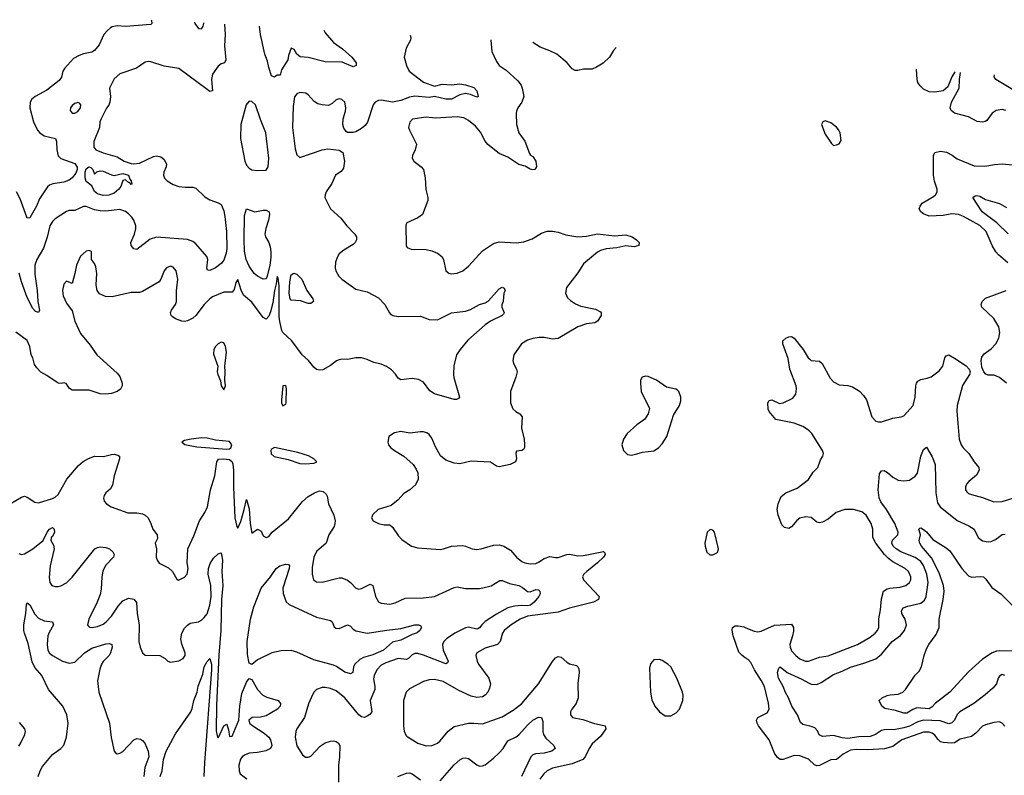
# Model space of a CAD drawing. Header units: inches. Extents: x 1682530 to 1839546, y 640742 to 791647.
# Tile 814 of 923: x 1754837 to 1761845, y 782378 to 787756. Entities that reach past the tile are written whole.
import ezdxf

# ---------------------------------------------------------------- set-up
doc = ezdxf.new("R2010")
doc.units = ezdxf.units.IN
doc.header["$MEASUREMENT"] = 0
doc.layers.add('B7758', color=7, linetype='Continuous')
doc.layers.add('B7768', color=7, linetype='Continuous')

msp = doc.modelspace()

# ---------------------------------------------------------------- linework, layer by layer
at = {"layer": 'B7758', "color": 5}
for points, elevation in [([(1755771.9, 787756.3), (1755774, 787750), (1755776, 787730), (1755770, 787722), (1755590, 787708.9), (1755530, 787711.9), (1755495.4, 787704.6), (1755482.5, 787697.5), (1755460.6, 787679.4), (1755436, 787650), (1755403, 787577), (1755370, 787536.4), (1755350, 787524.5), (1755290, 787512.4), (1755258.9, 787501.1), (1755220.8, 787479.2), (1755155.2, 787410), (1755144.7, 787390), (1755133.1, 787346.9), (1755117.4, 787322.6), (1755030, 787255.9), (1754946.4, 787210), (1754922, 787190), (1754911.5, 787168.5), (1754909, 787130), (1754935.8, 787030), (1754962.6, 786970), (1754979.6, 786950), (1755010, 786929.4), (1755091, 786911), (1755099.7, 786890), (1755100.2, 786830), (1755110, 786788), (1755130, 786768.8), (1755230, 786733), (1755246.5, 786706.5), (1755245.8, 786690), (1755235.9, 786664.1), (1755210, 786630.7), (1755190, 786614), (1755150, 786600.6), (1755072.6, 786587.4), (1755050, 786578.5), (1755034.2, 786565.8), (1754978.8, 786481.2), (1754957.3, 786430), (1754910, 786345.1), (1754890, 786342.7), (1754886.6, 786350), (1754840.6, 786480.6), (1754814.2, 786530)], 720), ([(1756293.8, 787725), (1756298.1, 787650), (1756294.2, 787570), (1756304.9, 787470), (1756294.8, 787450), (1756270, 787442.7), (1756250, 787426), (1756210, 787369.3), (1756201.2, 787330), (1756210, 787249.3), (1756190, 787245.4), (1756170, 787258.5), (1755970, 787409.7), (1755866, 787426), (1755770, 787457.2), (1755750, 787459.3), (1755730, 787453.2), (1755668.7, 787411.3), (1755550, 787372), (1755510, 787336), (1755476.3, 787270), (1755483, 787210), (1755477.3, 787170), (1755470, 787148.7), (1755453.4, 787126.6), (1755415.5, 787050), (1755408, 787030), (1755404.9, 786990), (1755365.3, 786890), (1755363.9, 786850), (1755378.7, 786830), (1755430, 786807.6), (1755530, 786781.3), (1755580.4, 786750), (1755630, 786733.8), (1755650, 786731.1), (1755690, 786736.2), (1755790, 786782.8), (1755810, 786786.7), (1755840.9, 786780.9), (1755863.6, 786763.6), (1755881.6, 786730), (1755879.5, 786710), (1755862.3, 786670), (1755860.2, 786650), (1755867.6, 786627.6), (1755886, 786610), (1755930, 786583.6), (1755970, 786570.3), (1756015.6, 786564.4), (1756070, 786564.9), (1756090, 786558.4), (1756155.1, 786495.1), (1756190, 786474.3), (1756250, 786453.8), (1756270, 786440.3), (1756290, 786397), (1756296.5, 786356.5), (1756308.4, 786248.4), (1756311.4, 786128.6), (1756306.4, 786093.6), (1756290, 786045.3), (1756270, 786021.4), (1756230, 785989.8), (1756190, 785971.5), (1756172.5, 785972.5), (1756168.4, 785988.4), (1756174.6, 786050), (1756169.8, 786070), (1756090, 786161.8), (1756070, 786177.4), (1756031.2, 786191.2), (1755810, 786208.7), (1755766.3, 786193.7), (1755670, 786121.6), (1755650, 786124.5), (1755630, 786149), (1755628.4, 786170), (1755654.8, 786230), (1755664.4, 786270), (1755663.5, 786290), (1755648.7, 786330), (1755635.6, 786350), (1755610, 786374.7), (1755590, 786390.9), (1755550, 786405.1), (1755450, 786394.6), (1755410, 786395.2), (1755370, 786403.2), (1755310, 786427), (1755290, 786427), (1755230, 786397.7), (1755190, 786397.7), (1755170, 786391.2), (1755090, 786339.1), (1755070, 786319.7), (1755052.2, 786290), (1755032, 786208), (1755005.4, 786130), (1754958.2, 786050), (1754945.1, 786010), (1754945.6, 785945.6), (1754962, 785830), (1754965.5, 785750), (1754976.5, 785690), (1754970, 785672.7), (1754950, 785679.7), (1754930, 785700.5), (1754890, 785779.6), (1754848.5, 785890), (1754832.1, 785952.1)], 740), ([(1756081.6, 787737.7), (1756084.4, 787730), (1756110, 787694), (1756130, 787690.8), (1756143.7, 787710), (1756147.3, 787730), (1756146.4, 787733.8)], 740), ([(1757002.3, 787682.4), (1757010, 787663.1), (1757070, 787592.9), (1757133.7, 787550), (1757200.4, 787490), (1757230.4, 787450), (1757230.4, 787429.6), (1757210, 787421.3), (1757133, 787453), (1757010, 787456.4), (1756890, 787486.8), (1756832.6, 787492.6), (1756809.4, 787510), (1756790, 787544), (1756770, 787553.2), (1756750, 787502), (1756744.2, 787470), (1756700.4, 787399.6), (1756690, 787362), (1756670, 787362), (1756650, 787348), (1756630, 787356), (1756610, 787416), (1756601, 787461), (1756581.5, 787510), (1756549.9, 787649.9), (1756542.7, 787710)], 740), ([(1757614.9, 787645.6), (1757621.6, 787630), (1757617.6, 787610), (1757587, 787553), (1757573.8, 787490), (1757588.9, 787430), (1757609.5, 787389.5), (1757710, 787312.7), (1757790, 787284.2), (1757843.3, 787296.7), (1757910, 787291.7), (1757970, 787299.4), (1758010, 787292.8), (1758070, 787273.1), (1758090.2, 787250.2), (1758099.1, 787210), (1758090, 787204.2), (1758044.7, 787224.7), (1758010, 787229.9), (1757970, 787220.6), (1757910, 787190.6), (1757869.3, 787190.7), (1757790, 787208.9), (1757750, 787201.7), (1757650, 787212.5), (1757610, 787204.4), (1757550, 787181), (1757490, 787169.2), (1757410, 787183.2), (1757390, 787181), (1757367.1, 787170), (1757353.2, 787150), (1757312.3, 787027.7), (1757296.5, 787003.5), (1757270, 786980.9), (1757230, 786959.3), (1757210, 786952.7), (1757190, 786952.7), (1757170, 786954), (1757161.5, 786961.5), (1757144.5, 786984.5), (1757136, 787010), (1757139.3, 787050), (1757155.9, 787104.1), (1757158, 787130), (1757150, 787168.7), (1757130, 787188.7), (1757110, 787193.2), (1757090, 787185.2), (1757061.1, 787158.9), (1757033.4, 787146.6), (1756990, 787149.7), (1756958.4, 787158.4), (1756932.9, 787172.9), (1756890, 787220.9), (1756872.8, 787232.8), (1756830, 787238.4), (1756810, 787229.6), (1756793.4, 787206.6), (1756782.2, 787137.8), (1756779.5, 786990), (1756798.1, 786838.1), (1756810, 786794.9), (1756830, 786776.4), (1756988.8, 786831.2), (1757030, 786836.1), (1757110, 786828.5), (1757136.4, 786810), (1757148.8, 786750), (1757141.2, 786698.8), (1757124.1, 786675.9), (1757085.5, 786650), (1757058, 786590), (1757018.5, 786530), (1757010.3, 786510), (1757008.9, 786490), (1757048, 786410), (1757122.8, 786342.8), (1757164.4, 786290), (1757222.4, 786230), (1757233, 786210), (1757234.9, 786190), (1757224.9, 786170), (1757210, 786157), (1757143.7, 786116.3), (1757110.3, 786089.7), (1757095.8, 786064.2), (1757084.4, 786030), (1757082, 785990), (1757087.2, 785970), (1757108.9, 785930), (1757128.8, 785910), (1757230, 785837.3), (1757310, 785820.3), (1757390, 785775.8), (1757435.8, 785730), (1757469.2, 785669.2), (1757479, 785659), (1757491.4, 785651.4), (1757530, 785644.9), (1757690, 785646), (1757750, 785623.1), (1757810, 785620.9), (1757910, 785669), (1758010, 785681.3), (1758045.5, 785694.5), (1758110, 785728.8), (1758150, 785741.1), (1758170, 785753), (1758250, 785840.7), (1758270, 785853), (1758285.4, 785845.4), (1758292, 785830), (1758282.8, 785810), (1758278.8, 785750), (1758267.5, 785727.5), (1758267.3, 785710), (1758286, 785670), (1758279.8, 785660.2), (1758271.3, 785650), (1758186.8, 785610), (1758150, 785585.1), (1758025.6, 785474.4), (1757972.2, 785410), (1757945.3, 785370), (1757927.3, 785292.7), (1757924.4, 785230), (1757926.4, 785210), (1757967.3, 785070), (1757959.9, 785060.1), (1757946, 785054), (1757930, 785054.3), (1757790, 785093.3), (1757755.6, 785115.6), (1757710, 785176.9), (1757675.9, 785195.9), (1757630, 785201.7), (1757550, 785193.6), (1757530, 785205.1), (1757512.4, 785232.4), (1757483.6, 785263.6), (1757447.1, 785287.1), (1757410, 785305.3), (1757356.8, 785316.8), (1757310, 785338.2), (1757270, 785349), (1757229.4, 785350.6), (1757170, 785338.5), (1757130, 785340.5), (1757110, 785336.2), (1757091.9, 785328.1), (1757050, 785294.5), (1756994.6, 785265.4), (1756970, 785260.9), (1756950, 785266.6), (1756930, 785283.7), (1756891.6, 785330), (1756847.8, 785370), (1756774.3, 785470), (1756710.7, 785530.7), (1756703.1, 785543.1), (1756687.2, 785607.2), (1756683.2, 785643.2), (1756682.7, 785862.7), (1756677, 785917), (1756670, 785928.7), (1756663.1, 785876.9), (1756650, 785829), (1756638.3, 785741.7), (1756622.5, 785677.5), (1756610, 785645.1), (1756590, 785625.1), (1756570, 785637.2), (1756490, 785745.1), (1756430, 785796), (1756412.1, 785832.1), (1756390, 785908), (1756374.8, 785885.2), (1756362.8, 785837.2), (1756350, 785817.2), (1756290, 785816.4), (1756210, 785783.5), (1756190, 785769.7), (1756150.3, 785730), (1756090, 785651.5), (1756070, 785633), (1756030, 785614.2), (1756010, 785608.7), (1755990, 785609.8), (1755946.6, 785626.6), (1755923, 785643), (1755915.6, 785650), (1755911.2, 785670), (1755918.3, 785690), (1755946, 785730), (1755952.7, 785750), (1755953, 785827), (1755963, 785910), (1755950, 785969), (1755930, 785995.1), (1755910, 786002), (1755880.7, 785990), (1755864.9, 785970), (1755842.4, 785910), (1755828.9, 785891.1), (1755710, 785820.7), (1755690, 785814.5), (1755630, 785813.6), (1755495.5, 785784.5), (1755446.6, 785786.6), (1755404.8, 785804.7), (1755388, 785828), (1755382, 785870), (1755384.7, 785950), (1755378, 785998), (1755370, 786022), (1755348.7, 786050), (1755347.3, 786107.3), (1755330, 786114), (1755310, 786108.7), (1755270, 786073.2), (1755241.1, 786010), (1755230.3, 785949.7), (1755210, 785878), (1755170, 785895.3), (1755150, 785874), (1755140.4, 785830), (1755146.4, 785790), (1755170, 785738), (1755210, 785684.7), (1755230.3, 785610), (1755270, 785522), (1755339.2, 785439.2), (1755385.7, 785370), (1755530, 785240.4), (1755550, 785216.3), (1755565.7, 785170), (1755565.3, 785150), (1755553.2, 785126.8), (1755530, 785109.7), (1755490, 785096.3), (1755448.5, 785091.5), (1755410, 785093), (1755330, 785120.4), (1755210, 785120.3), (1755191.4, 785131.4), (1755167.5, 785167.5), (1755150, 785172.3), (1755132.9, 785167.1), (1755110, 785169.8), (1755030, 785224.4), (1754987.2, 785247.2), (1754957.7, 785277.7), (1754943, 785303), (1754930, 785349.3), (1754918, 785370), (1754909.8, 785430), (1754890, 785474), (1754810, 785532)], 760), ([(1758191.3, 787611), (1758190.8, 787610), (1758198, 787530), (1758230, 787458.8), (1758250, 787430.7), (1758298, 787398), (1758381.2, 787321.2), (1758404.9, 787290), (1758413.1, 787270), (1758424.2, 787210), (1758410.2, 787169.8), (1758382, 787130), (1758373.7, 787106.3), (1758370.3, 787089.7), (1758372.9, 787010), (1758390, 786950.7), (1758432.3, 786892.3), (1758464.7, 786804.7), (1758472.8, 786792.8), (1758490, 786782.8), (1758510.7, 786750), (1758516, 786710), (1758502, 786690), (1758490, 786687), (1758470, 786692.7), (1758434.7, 786714.7), (1758390, 786725.1), (1758310, 786777.2), (1758250, 786804.2), (1758167.6, 786867.6), (1758150, 786891.2), (1758115.7, 786955.7), (1758079.7, 786999.7), (1758030, 787039.7), (1757997.4, 787057.4), (1757950, 787064), (1757795.8, 787055.8), (1757730, 787063), (1757632.4, 787047.6), (1757612.5, 787027.5), (1757604.4, 786990), (1757610.5, 786970), (1757661.3, 786870), (1757652, 786830), (1757632.7, 786790), (1757630.4, 786770), (1757641.6, 786750), (1757695.3, 786710), (1757711.4, 786690), (1757723.2, 786630), (1757726.9, 786546.9), (1757741.6, 786490), (1757741.6, 786470), (1757703, 786370), (1757670, 786345.1), (1757592, 786310), (1757584, 786296), (1757587.5, 786147.5), (1757594.8, 786134.8), (1757623.4, 786123.4), (1757730, 786121.7), (1757770, 786111.8), (1757810, 786095.3), (1757841.6, 786070), (1757854, 786050), (1757870.6, 785970), (1757890, 785953), (1757910, 785947), (1757950, 785951.7), (1757990, 785968.9), (1758030, 786002.3), (1758130, 786110.2), (1758210, 786162.7), (1758250, 786175.9), (1758370, 786168.6), (1758424.9, 786175.1), (1758483, 786197), (1758550, 786236.4), (1758590, 786252.2), (1758630, 786252.4), (1758670, 786244.4), (1758724.7, 786224.7), (1758810, 786212), (1758870, 786214.6), (1758950, 786233), (1759070, 786216.9), (1759150, 786225.3), (1759194.8, 786210), (1759226.8, 786190), (1759246.8, 786170), (1759242.8, 786150), (1759210, 786139.6), (1759150, 786146.9), (1759087.8, 786132.2), (1759010, 786126.6), (1758970, 786114), (1758950, 786102.4), (1758850, 786019.7), (1758810, 785954), (1758728.4, 785850), (1758720.5, 785810), (1758736.7, 785776.7), (1758757.4, 785757.4), (1758793.1, 785733.1), (1758830, 785716.5), (1758935.5, 785695.5), (1758970, 785677.3), (1758975.5, 785670), (1758974.4, 785650), (1758950, 785609.7), (1758930, 785598.5), (1758870, 785590.6), (1758810, 785569.9), (1758670, 785487.1), (1758630, 785483.1), (1758570, 785494.8), (1758533.9, 785493.9), (1758490, 785487.4), (1758450, 785475.7), (1758407.7, 785450), (1758354.4, 785370), (1758345.5, 785330), (1758350.5, 785310), (1758372.7, 785270), (1758377.1, 785250), (1758368.7, 785211.3), (1758330.4, 785110), (1758328.8, 785030), (1758346.4, 784986.4), (1758367.3, 784967.3), (1758396.3, 784950), (1758414, 784930), (1758408.9, 784850), (1758426.3, 784770), (1758430.3, 784730), (1758428.6, 784711.4), (1758422, 784698), (1758410.4, 784689.6), (1758373.7, 784686.3), (1758368.5, 784671.5), (1758373.6, 784630), (1758366, 784610), (1758328, 784590), (1758250, 784574.2), (1758230, 784579.7), (1758188.1, 784608.1), (1758050, 784614), (1757970, 784596), (1757930, 784599.3), (1757870, 784621.2), (1757831.9, 784651.9), (1757796.2, 784716.2), (1757770, 784779), (1757750, 784805.2), (1757735.3, 784815.3), (1757710, 784823.7), (1757690, 784823.7), (1757612.5, 784812.5), (1757550, 784825.2), (1757503.5, 784816.5), (1757464.7, 784790), (1757456, 784750), (1757461, 784730), (1757478, 784710), (1757504.7, 784690), (1757570.4, 784650.4), (1757636, 784590), (1757658.5, 784558.5), (1757670.5, 784530.5), (1757672.8, 784487.2), (1757653.8, 784446.2), (1757614, 784410), (1757570, 784384.7), (1757530, 784338.4), (1757481.1, 784298.9), (1757388, 784270), (1757350, 784234.5), (1757341.6, 784210), (1757353.4, 784190), (1757390.7, 784170), (1757430, 784160.3), (1757470, 784160.4), (1757490, 784143.8), (1757530, 784084.4), (1757555.6, 784055.6), (1757624.9, 784010), (1757670, 783997.6), (1757830, 783986.5), (1757853.2, 783990), (1757909.8, 784010.2), (1757990, 784014.3), (1758010, 784010.3), (1758057.3, 783990), (1758090, 783985.9), (1758120.9, 783990), (1758210, 784016), (1758250, 784019.7), (1758283, 784010), (1758330, 783980.3), (1758371.6, 783930), (1758410, 783901.2), (1758430.9, 783890.9), (1758470, 783882.5), (1758510, 783886.6), (1758530, 783894.6), (1758570, 783921.5), (1758610, 783935.2), (1758650, 783928), (1758670, 783929.2), (1758730, 783949.3), (1758750, 783951.8), (1758810, 783941.6), (1758850, 783942.3), (1758991.8, 783971.8), (1759001.4, 783961.4), (1759003.8, 783950), (1758991.7, 783930), (1758950.1, 783889.9), (1758872.9, 783830), (1758852.2, 783810), (1758842.4, 783790), (1758848.4, 783770), (1758960.3, 783650), (1758957.1, 783630), (1758920.7, 783610), (1758750, 783567.1), (1758670, 783540.2), (1758450.7, 783510), (1758398.9, 783490), (1758335.6, 783450), (1758286, 783410), (1758273.7, 783390), (1758255.8, 783330), (1758238, 783310), (1758150, 783283.1), (1758090.6, 783250), (1758083.7, 783230), (1758092.9, 783190), (1758102.7, 783170), (1758176.5, 783070), (1758187.7, 783030), (1758181.6, 782998.4), (1758169.2, 782970.8), (1758150.2, 782949.8), (1758130, 782938), (1758090, 782933), (1758050, 782942.4), (1757962.5, 782982.5), (1757850, 783045.4), (1757790, 783061.3), (1757750, 783058), (1757710, 783046), (1757610, 782994.5), (1757588, 782970), (1757568.4, 782910), (1757568.4, 782728.4), (1757573.2, 782693.2), (1757584, 782664), (1757593.7, 782653.7), (1757670, 782608), (1757730, 782588.2), (1757770, 782590.4), (1757790, 782597.1), (1757810, 782606.4), (1757830, 782623.8), (1757887.3, 782692.7), (1757930, 782724.9), (1758030, 782748.5), (1758070, 782750.5), (1758130, 782745.5), (1758270, 782794.9), (1758350, 782841.1), (1758410, 782890.3), (1758530, 783028.9), (1758630, 783188.7), (1758650, 783213.7), (1758660.3, 783219.7), (1758670, 783224.6), (1758690, 783218.9), (1758730, 783184), (1758750, 783172.8), (1758799.4, 783159.4), (1758810.2, 783150.2), (1758816.1, 783136.1), (1758819.7, 783110), (1758808.9, 783031.1), (1758810.7, 782930), (1758798.2, 782890), (1758766.9, 782850), (1758756.9, 782830), (1758757, 782810), (1758771, 782790), (1758845.1, 782774.9), (1758927.8, 782747.8), (1758993.9, 782733.9), (1759003, 782730), (1759008.9, 782710), (1758970, 782655.3), (1758910, 782601.5), (1758889.4, 782570), (1758861.2, 782510), (1758843.7, 782490), (1758770, 782459.6), (1758630, 782428.4), (1758591.6, 782410), (1758567.9, 782390), (1758538.2, 782350)], 780), ([(1759081.5, 787557.5), (1759064, 787536), (1759035.2, 787490), (1758990, 787447.7), (1758942.4, 787417.6), (1758910, 787403.5), (1758850, 787404), (1758810, 787393.7), (1758790, 787395.6), (1758770, 787406.2), (1758734, 787450), (1758659.7, 787510), (1758610, 787535.7), (1758541.7, 787561.7), (1758489.3, 787593.1)], 780), ([(1754770, 784310.6), (1754850, 784359.1), (1754870, 784364.9), (1754890, 784359.1), (1754943.4, 784323.4), (1754970, 784318), (1755070, 784347.6), (1755090, 784358), (1755110, 784377.6), (1755173.3, 784486.7), (1755256.2, 784583.8), (1755288.5, 784611.5), (1755325.7, 784634.3), (1755370, 784649.6), (1755432.2, 784647.8), (1755490, 784662.7), (1755510, 784663.2), (1755536, 784656), (1755548, 784650), (1755547, 784630), (1755508.8, 784510), (1755496.9, 784443.1), (1755483.7, 784416.3), (1755450, 784389.2), (1755438, 784370), (1755434, 784350), (1755439.1, 784330), (1755454.8, 784310), (1755488.8, 784288.8), (1755606.1, 784246.1), (1755670, 784246.3), (1755710, 784238.5), (1755730, 784228.9), (1755750, 784210.3), (1755770.9, 784170.9), (1755785.2, 784130), (1755814.6, 784090), (1755816.7, 784063.3), (1755801.6, 784030), (1755810.6, 783990), (1755808, 783930), (1755814.8, 783910), (1755828.4, 783888.4), (1755895.5, 783855.5), (1755924.7, 783830), (1755954.8, 783774.8), (1755967.5, 783767.5), (1756010, 783788), (1756029.5, 783810.5), (1756035.1, 783850), (1756029.5, 783890.5), (1756034.3, 783990), (1756076, 784084), (1756116, 784190), (1756155.4, 784250), (1756172.8, 784290), (1756195.7, 784410), (1756225, 784510), (1756239.7, 784610), (1756251.4, 784628.6), (1756288.2, 784631.8), (1756330, 784626.4), (1756348.2, 784610), (1756352.6, 784592.6), (1756357.8, 784550), (1756357.8, 784430), (1756368.2, 784210), (1756381, 784150), (1756390, 784138), (1756410, 784184.7), (1756435.1, 784270), (1756450, 784342), (1756470, 784274), (1756477.6, 784170), (1756490, 784102), (1756530, 784131.3), (1756555.2, 784115.2), (1756570, 784082), (1756590, 784072), (1756610, 784078), (1756633.2, 784110), (1756750, 784204.6), (1756850, 784328), (1756890, 784363.2), (1756934, 784390), (1756970, 784402.3), (1756997.4, 784397.4), (1757019, 784379), (1757026, 784366), (1757034.4, 784310), (1757073.1, 784230), (1757080.9, 784190), (1757080.2, 784170), (1757073.8, 784150), (1757037.6, 784090), (1757018.3, 784030), (1756950, 783972.1), (1756930.2, 783930), (1756917.3, 783857.3), (1756917.4, 783810), (1756928.5, 783770), (1756950, 783754.4), (1756990, 783753.4), (1757110, 783784.9), (1757130, 783783.2), (1757170, 783766.5), (1757191.6, 783751.6), (1757230, 783710.3), (1757250, 783704.2), (1757270, 783708.8), (1757330, 783738.4), (1757336.7, 783736.7), (1757350.3, 783730), (1757368.9, 783650), (1757390, 783612.4), (1757410, 783603.6), (1757470, 783595.6), (1757510, 783606), (1757580.9, 783639.1), (1757710, 783642.3), (1757790, 783652), (1757930, 783716.3), (1757950, 783719), (1758010, 783707.2), (1758110, 783707.6), (1758132, 783712), (1758192.9, 783727.1), (1758255.2, 783764.8), (1758270, 783766), (1758323.7, 783743.7), (1758390, 783729.1), (1758415.8, 783715.8), (1758450, 783687), (1758470, 783685.3), (1758510, 783701.1), (1758530, 783697.6), (1758537.6, 783690), (1758541.3, 783670), (1758531.7, 783650), (1758498.6, 783610), (1758471.7, 783588.3), (1758450, 783584.1), (1758410, 783586.7), (1758358, 783582), (1758310.1, 783569.9), (1758230, 783525.7), (1758150, 783473), (1758125.5, 783450), (1758110, 783427.6), (1758098.6, 783421.4), (1758090, 783418.2), (1758030, 783432), (1758010, 783427.7), (1757934.9, 783390), (1757875.5, 783350), (1757855.2, 783330), (1757845.9, 783310), (1757850.8, 783270), (1757885.2, 783190), (1757882, 783178), (1757870, 783171.2), (1757710, 783234.4), (1757670, 783245), (1757650, 783244.3), (1757630, 783235.7), (1757607.3, 783212.7), (1757590, 783203.4), (1757530, 783209.2), (1757441.9, 783178.1), (1757410, 783161.2), (1757379.1, 783130), (1757360.2, 783090), (1757355.9, 783064.1), (1757365.5, 783010), (1757364.8, 782990), (1757332, 782910), (1757342, 782830), (1757328, 782812), (1757310, 782799.8), (1757290, 782790.8), (1757270, 782794.6), (1757250, 782808), (1757150, 782928.7), (1757090, 782979.8), (1757050, 782997.2), (1757010, 783004.4), (1756990, 783004), (1756950, 782988.2), (1756930.2, 782969.8), (1756910.2, 782929.8), (1756892.6, 782887.4), (1756864.6, 782790), (1756810.3, 782710), (1756801.5, 782690), (1756796.5, 782650), (1756810, 782587.3), (1756850, 782524.9), (1756870, 782508.2), (1756890, 782506.4), (1756910, 782514.4), (1756975.2, 782584.8), (1757010, 782608.9), (1757050, 782622.3), (1757070, 782623.6), (1757090, 782618.9), (1757106.8, 782606.8), (1757115.2, 782590), (1757113.4, 782510), (1757106.6, 782450), (1757106.4, 782330)], 760), ([(1754830, 783957.6), (1754850, 783949.1), (1754870, 783953.7), (1754930, 783990.3), (1755003.7, 784050), (1755033.2, 784110), (1755050, 784130.5), (1755070, 784142.8), (1755082.8, 784130), (1755084, 784110), (1755070, 784079), (1755061, 784070), (1755059.1, 784050), (1755077.1, 784017.1), (1755082.3, 783990), (1755054.4, 783870), (1755046.1, 783786.1), (1755050.3, 783750.3), (1755065.5, 783730), (1755090, 783721.1), (1755110, 783721.7), (1755130, 783726.7), (1755170, 783749.2), (1755210, 783789.1), (1755371.8, 783990), (1755390, 784000.3), (1755410, 784004.4), (1755450, 784000.3), (1755475.5, 783990), (1755500.4, 783970), (1755508.4, 783950), (1755504.9, 783930), (1755448.6, 783871.4), (1755428.5, 783831.5), (1755420.7, 783790), (1755416.4, 783703.6), (1755410, 783665.2), (1755388, 783610), (1755327.7, 783490), (1755320.4, 783450), (1755323.1, 783443.1), (1755332.5, 783432.5), (1755350.4, 783430.4), (1755390, 783438), (1755430, 783454.9), (1755451.1, 783470), (1755489.8, 783510), (1755537.2, 783582.8), (1755570, 783620.2), (1755610, 783639.7), (1755650, 783633.1), (1755669.1, 783609.1), (1755671.7, 783530), (1755688, 783450), (1755685.7, 783330), (1755694.4, 783290), (1755710, 783251), (1755730, 783234), (1755834, 783230), (1755872, 783210), (1755891, 783191), (1755910, 783184.7), (1755970, 783194), (1755999.3, 783210), (1756014, 783230), (1756013.6, 783250), (1755990.8, 783310.8), (1755983.1, 783350), (1755990.8, 783390), (1756010, 783425.3), (1756030, 783447.4), (1756050, 783460.3), (1756108.7, 783471.3), (1756130, 783483.6), (1756150, 783501.3), (1756170, 783528.7), (1756190.8, 783590), (1756200.4, 783650), (1756197.7, 783730), (1756177.8, 783810), (1756181, 783850), (1756193.1, 783886.9), (1756216.9, 783923.1), (1756250, 783954.9), (1756270, 783963), (1756281.2, 783910), (1756275, 783830), (1756282.2, 783730), (1756272, 783630), (1756269, 783410), (1756253.6, 783233.6), (1756237.3, 782877.3), (1756235.5, 782695.5), (1756244.7, 782650), (1756251.5, 782648.5), (1756290, 782731.3), (1756310, 782742), (1756322.5, 782702.5), (1756330, 782654), (1756350, 782656), (1756395.4, 782770), (1756402.8, 782870), (1756418.9, 782961.1), (1756450, 783042.4), (1756470, 783068), (1756490, 783060.7), (1756530.2, 782990.2), (1756567, 782950), (1756595.5, 782935.5), (1756675.5, 782910), (1756692.6, 782890), (1756690.2, 782870), (1756671.7, 782850), (1756590, 782802.2), (1756550, 782791.8), (1756490.4, 782789.6), (1756467.9, 782772.1), (1756473, 782750), (1756494.9, 782730), (1756577.4, 782677.4), (1756609.4, 782649.4), (1756621.8, 782630), (1756630.2, 782589.8), (1756621.1, 782570), (1756588, 782552), (1756530, 782540.2), (1756470, 782535.2), (1756437.4, 782522.6), (1756420.3, 782510), (1756407.1, 782492.9), (1756396.3, 782450), (1756398.4, 782410), (1756406, 782390), (1756452.7, 782352.7)], 740), ([(1754967.9, 782370), (1754981.3, 782410), (1755000, 782440), (1755070, 782527.4), (1755130, 782568.9), (1755150, 782592.4), (1755170, 782650.8), (1755181.7, 782750), (1755172, 782810), (1755144, 782870), (1755041.1, 782990), (1754994, 783090), (1754945, 783145), (1754925.6, 783185.6), (1754897.4, 783317.4), (1754869.8, 783389.8), (1754866.6, 783410), (1754867.1, 783450), (1754880.4, 783530), (1754884.8, 783595.3), (1754890, 783606.8), (1754910, 783592.2), (1754944.8, 783524.8), (1754970, 783496.9), (1755010, 783477.6), (1755070.8, 783470), (1755077.6, 783450), (1755045.9, 783394.1), (1755037.6, 783370), (1755031.5, 783310), (1755036.3, 783270), (1755048.2, 783248.2), (1755069.1, 783230), (1755142, 783190), (1755190, 783177.4), (1755230, 783184), (1755297.3, 783250), (1755350, 783283.4), (1755450, 783314), (1755476.4, 783316.4), (1755492.7, 783310), (1755495.2, 783290), (1755483.9, 783250), (1755472.4, 783230), (1755430, 783188.7), (1755418.4, 783170), (1755406.1, 783133.9), (1755391.1, 783050), (1755399.8, 782970), (1755476.2, 782750), (1755488.4, 782648.4), (1755510, 782551.3), (1755518.8, 782538.8), (1755530, 782530.6), (1755550, 782535.5), (1755570, 782548.4), (1755648.3, 782631.7), (1755670, 782640.5), (1755696.1, 782636.1), (1755710, 782627.3), (1755726.9, 782606.9), (1755750.4, 782550), (1755754.9, 782510), (1755727, 782433), (1755720.2, 782370)], 720), ([(1760000, 783215.6), (1759977.7, 783230), (1759954.9, 783254.9), (1759914.6, 783370), (1759908.2, 783411.8), (1759910, 783430.7), (1759930, 783441.6), (1759950, 783443.1), (1759990, 783434.7), (1760000, 783430.6)], 780), ([(1755836, 782370), (1755850.8, 782410), (1755859.7, 782490), (1755879.8, 782550), (1755945.9, 782674.1), (1756055.9, 782830), (1756065.3, 782854.7), (1756075.1, 782910), (1756098.9, 782970), (1756107.5, 783012.5), (1756141.2, 783098.8), (1756150.8, 783150), (1756170, 783189.4), (1756190, 783208.7), (1756201.1, 783170), (1756201.2, 783130), (1756151.8, 782470), (1756148.1, 782370)], 720), ([(1757830, 782340.3), (1757930, 782453.8), (1757970, 782488.9), (1757990, 782499.6), (1758010, 782503.6), (1758030, 782497.8), (1758090, 782453.8), (1758110, 782444.4), (1758130, 782444.9), (1758150, 782453.2), (1758210, 782499.7), (1758250, 782537.5), (1758277.3, 782570), (1758310, 782624.9), (1758370, 782652.3), (1758390, 782666.8), (1758450, 782735.2), (1758490, 782770.2), (1758530, 782792), (1758550, 782790.6), (1758560.9, 782760.9), (1758559.6, 782690), (1758565.2, 782670), (1758582.6, 782642.6), (1758638, 782590), (1758647.7, 782570), (1758624, 782550), (1758570, 782536.5), (1758509, 782531), (1758490, 782524.8), (1758473.8, 782510), (1758409.3, 782370.7)], 760), ([(1754830, 782586.8), (1754846, 782610), (1754872.7, 782670), (1754877.2, 782690), (1754874, 782710), (1754834.8, 782754.8)], 740), ([(1757528.4, 782370), (1757590, 782393.7), (1757610, 782396.3), (1757630, 782388.3), (1757690, 782346.4)], 760)]:
    msp.add_lwpolyline(points, dxfattribs=dict(at, elevation=elevation))
for points, elevation in [([(1755250, 787166), (1755230, 787159.5), (1755210, 787145.2), (1755199.1, 787130), (1755196.3, 787110), (1755210, 787090.8), (1755230, 787090.7), (1755250, 787103.8), (1755269.3, 787130), (1755272.3, 787150), (1755262, 787162)], 740), ([(1756470, 787177.2), (1756448.9, 787151.1), (1756409.5, 787010.5), (1756407.8, 786910), (1756439.7, 786750), (1756450, 786721.6), (1756470, 786699.5), (1756488.4, 786688.4), (1756530, 786682.8), (1756590, 786686.4), (1756606, 786710), (1756609.7, 786770), (1756589.7, 786950), (1756550, 787045.2), (1756516.2, 787150), (1756490, 787173.2)], 760), ([(1755370, 786657.3), (1755385.5, 786674.5), (1755410, 786681), (1755430, 786678.8), (1755490, 786651.3), (1755510, 786647.8), (1755570, 786662.8), (1755610.1, 786650), (1755620.2, 786620.2), (1755630.4, 786609.6), (1755634.4, 786585.6), (1755630, 786583.7), (1755617.5, 786597.5), (1755610, 786598), (1755590, 786617.6), (1755570, 786611.6), (1755557.3, 786570), (1755543.5, 786550), (1755510, 786522.2), (1755470, 786508.2), (1755430, 786505.1), (1755390, 786517), (1755370, 786534.7), (1755350, 786574.3), (1755310, 786605.6), (1755302.9, 786630), (1755303.2, 786670), (1755310, 786694.6), (1755328, 786710), (1755344.2, 786704.2), (1755358.3, 786690)], 720), ([(1756510, 786388), (1756570, 786401.1), (1756590, 786399.5), (1756612.2, 786390), (1756613.7, 786370), (1756606.7, 786330), (1756588.7, 786270), (1756582.6, 786230), (1756585.3, 786210), (1756610, 786170.4), (1756620, 786140), (1756625.3, 786105.3), (1756624, 786064), (1756617.2, 786010), (1756597.8, 785930), (1756590, 785912.8), (1756570, 785909.9), (1756530, 785930.5), (1756506.7, 785950), (1756470, 786002.4), (1756449.2, 786049.2), (1756437.9, 786110), (1756435.4, 786190), (1756436.9, 786363.1), (1756450, 786410.5)], 740), ([(1756910, 785736), (1756890, 785736.9), (1756834.5, 785754.5), (1756770, 785760.4), (1756762.4, 785770), (1756755.8, 785810), (1756758.5, 785890), (1756770, 785941.3), (1756787, 785953), (1756810, 785944.9), (1756845.3, 785910), (1756880.5, 785830), (1756922, 785770), (1756926.8, 785750)], 740), ([(1756270, 785460.7), (1756250, 785449.4), (1756230, 785429.2), (1756219.3, 785410), (1756215.9, 785375.9), (1756246, 785290), (1756241, 785250), (1756246, 785230), (1756266, 785186), (1756271, 785150), (1756290, 785121), (1756300.9, 785150), (1756296.2, 785190), (1756299.7, 785250), (1756296.4, 785290), (1756307.8, 785390), (1756300.8, 785430), (1756290, 785456.2)], 780), ([(1759290, 785219), (1759267.5, 785212.5), (1759254.8, 785190), (1759254.8, 785170), (1759260.7, 785110), (1759318.8, 784990), (1759310.8, 784950), (1759285.8, 784914.2), (1759228.1, 784871.9), (1759161, 784810), (1759134.8, 784770), (1759122.8, 784730), (1759134.8, 784690), (1759162.5, 784662.5), (1759190, 784656.3), (1759230, 784665.5), (1759270, 784677.3), (1759350, 784687.7), (1759384, 784710), (1759410, 784738.8), (1759443.7, 784790), (1759490, 784942), (1759533.2, 785010), (1759543.1, 785043.1), (1759542, 785070), (1759529.1, 785109.1), (1759518.6, 785118.6), (1759505.6, 785125.6), (1759441, 785141), (1759370, 785189.6), (1759310, 785217.2)], 820), ([(1756730, 785153.2), (1756709.3, 785149.3), (1756699.6, 785050), (1756700.3, 785030), (1756710, 785007.3), (1756730, 785021), (1756734, 785030), (1756734.7, 785130)], 780), ([(1756130, 784779.5), (1756056, 784770), (1756010, 784760.7), (1755990.8, 784750), (1756012.8, 784732.8), (1756096.9, 784716.9), (1756310, 784700.4), (1756330, 784702.7), (1756339.3, 784710), (1756345.9, 784730), (1756330, 784754.5), (1756230, 784762.9), (1756170, 784778.4)], 780), ([(1756650, 784711), (1756630, 784699.3), (1756624.4, 784690), (1756626.1, 784666.1), (1756648, 784648), (1756746.7, 784626.7), (1756830, 784598.7), (1756870, 784595.4), (1756930, 784600.9), (1756950, 784608.2), (1756950, 784611.8), (1756929.5, 784630), (1756891.2, 784651.2), (1756816.4, 784676.4)], 780), ([(1759750, 784129), (1759730, 784108), (1759713.4, 784030), (1759714.9, 784010), (1759726.7, 783966.7), (1759748.1, 783948.1), (1759770, 783947.4), (1759797.7, 783962.3), (1759805.1, 783970), (1759811.2, 783990), (1759781.2, 784110), (1759770, 784124)], 820), ([(1757110, 783422.6), (1757170, 783450.3), (1757190, 783441.1), (1757210, 783419), (1757230, 783406.7), (1757310, 783389.1), (1757450, 783412.4), (1757550, 783423.2), (1757650, 783450.2), (1757674, 783450), (1757690, 783444.7), (1757695.5, 783430), (1757683.8, 783410), (1757666.4, 783393.6), (1757630, 783381.2), (1757550, 783340.6), (1757490, 783325), (1757425.8, 783270), (1757350, 783235.9), (1757283.1, 783216.9), (1757257.5, 783202.5), (1757222.7, 783170), (1757213.4, 783150), (1757208.9, 783111.1), (1757190, 783099.7), (1757150, 783112.9), (1757092.3, 783152.3), (1757070, 783161.9), (1756930, 783200.5), (1756810, 783254.8), (1756770, 783267), (1756696.8, 783263.2), (1756630.6, 783250), (1756530, 783200.3), (1756490, 783167.6), (1756470, 783176.2), (1756458, 783238), (1756456.7, 783330), (1756478.5, 783490), (1756502.2, 783577.8), (1756554.8, 783710), (1756621, 783790), (1756662.6, 783850), (1756688.6, 783870), (1756730, 783882), (1756750, 783879.3), (1756757, 783870), (1756755.5, 783850), (1756710.2, 783710), (1756711.7, 783671.7), (1756732.3, 783612.3), (1756754.3, 783594.3), (1756950, 783503.5), (1757050, 783480.4), (1757061.6, 783470), (1757075.6, 783435.6), (1757086.4, 783426.4)], 740), ([(1759390, 783202), (1759350, 783201.2), (1759327, 783173), (1759319.9, 783140.1), (1759327.2, 782970), (1759336.2, 782916.2), (1759358, 782870), (1759390, 782830.8), (1759430, 782802.8), (1759470, 782800.7), (1759510, 782824), (1759532, 782850), (1759556.3, 782910), (1759559.1, 782950), (1759555.1, 782970), (1759514, 783070), (1759470, 783149.5), (1759450, 783169.6), (1759410, 783194.5)], 820)]:
    msp.add_lwpolyline(points, close=True, dxfattribs=dict(at, elevation=elevation))
at = {"layer": 'B7768', "color": 5}
for points, elevation in [([(1761495.1, 787384.1), (1761490, 787379.3), (1761470.5, 787350), (1761442.4, 787277.6), (1761410.3, 787249.7), (1761350, 787239.6), (1761310, 787242.4), (1761270, 787262), (1761244.9, 787284.9), (1761229.7, 787309.7), (1761224.5, 787330), (1761219.7, 787404.3)], 780), ([(1761855.1, 787110), (1761830, 787116), (1761787.3, 787110), (1761758.4, 787090), (1761720.3, 787039.7), (1761708.6, 787031.4), (1761690, 787027.3), (1761652.5, 787032.5), (1761590, 787064), (1761490.8, 787090.8), (1761465.6, 787110), (1761459.7, 787130), (1761469.8, 787170.2), (1761522.7, 787270), (1761525.1, 787330), (1761533.7, 787381.2)], 780), ([(1761949.7, 787230), (1761784.5, 787330), (1761771.8, 787350), (1761774.6, 787363.5)], 760), ([(1761870, 786025.4), (1761802.3, 786082.3), (1761783.8, 786103.8), (1761758.7, 786150), (1761715.7, 786250), (1761670.5, 786290.5), (1761555.2, 786355.2), (1761518.7, 786370), (1761470, 786373.9), (1761410, 786363.9), (1761310, 786358.7), (1761270, 786374.5), (1761249.7, 786390), (1761238, 786410), (1761244.7, 786430), (1761259.7, 786450), (1761341.6, 786498.4), (1761355.6, 786510), (1761367.7, 786530), (1761367.2, 786550), (1761346.8, 786606.8), (1761339.7, 786650), (1761340.3, 786790), (1761350, 786811.9), (1761390, 786820.1), (1761432.7, 786812.7), (1761473, 786793), (1761510, 786766.7), (1761630, 786716.9), (1761706.6, 786713.4), (1761773.7, 786726.3), (1761830, 786730.4), (1761902.9, 786722.9)], 780), ([(1761871.5, 786231.5), (1761791, 786311), (1761686.5, 786390), (1761620.9, 786490), (1761637.2, 786502.8), (1761650, 786505.3), (1761670, 786500.9), (1761710, 786476.9), (1761810, 786449.1), (1761860.6, 786420.7)], 760), ([(1761859.8, 785170), (1761810, 785209.7), (1761790, 785220.4), (1761770, 785226.2), (1761730, 785226.9), (1761714.1, 785234.1), (1761698, 785250), (1761683.7, 785283.7), (1761680.4, 785330), (1761685.4, 785354.6), (1761701.5, 785378.5), (1761750, 785412.9), (1761783.1, 785450), (1761805.7, 785490), (1761812.6, 785530), (1761804.8, 785570), (1761769.8, 785630), (1761684, 785710), (1761680.2, 785730), (1761686.6, 785750), (1761710, 785775), (1761858, 785830)], 780), ([(1760000, 783430.6), (1760064.2, 783404.1), (1760090, 783400.6), (1760115, 783405), (1760210, 783446.7), (1760330, 783453.7), (1760343.1, 783430), (1760343.6, 783403.6), (1760338, 783370), (1760318.7, 783310), (1760320.1, 783290), (1760330, 783265.5), (1760361.8, 783230), (1760390, 783206.7), (1760430, 783190.2), (1760450, 783191.3), (1760530, 783220.2), (1760590, 783228), (1760800.5, 783310), (1760890, 783362), (1760926, 783390), (1760942, 783410), (1760950.8, 783430), (1760952.4, 783492.4), (1760963.4, 783556.6), (1760970, 783634.8), (1760985.4, 783690), (1761010, 783704.8), (1761030, 783710.7), (1761102.8, 783717.2), (1761142.9, 783730), (1761169.7, 783750), (1761178.7, 783770), (1761180.3, 783790), (1761163.5, 783830), (1761139.8, 783850), (1761050, 783898.5), (1761020.6, 783920.6), (1760991.1, 783951.1), (1760930.9, 784030), (1760908.9, 784070), (1760908.2, 784130), (1760897.6, 784170), (1760860.2, 784230), (1760830, 784254.3), (1760770, 784270.9), (1760710, 784270.9), (1760647.1, 784250), (1760590, 784202.3), (1760550, 784179), (1760530, 784175.5), (1760510, 784180.9), (1760470, 784213.6), (1760430, 784218.4), (1760390, 784209), (1760368.6, 784191.4), (1760330, 784147.4), (1760310, 784136), (1760281.2, 784141.2), (1760262, 784162), (1760235.1, 784230), (1760227.1, 784270), (1760234.5, 784310), (1760256.2, 784363.8), (1760290, 784389.1), (1760370, 784421.6), (1760450, 784483.8), (1760484, 784536), (1760516.3, 784570), (1760537, 784623), (1760553.5, 784650), (1760558, 784670), (1760549.7, 784690), (1760474.8, 784810), (1760450, 784835.8), (1760410, 784860.7), (1760350, 784884.8), (1760219, 784910), (1760170, 784967), (1760164.1, 784984.1), (1760161.3, 785030), (1760170, 785044.9), (1760190, 785050.3), (1760245.6, 785025.6), (1760270, 785028.3), (1760338.4, 785061.6), (1760360.3, 785090), (1760365.2, 785130), (1760362.9, 785150), (1760319.1, 785270), (1760305.4, 785345.4), (1760267.3, 785450), (1760267.7, 785470), (1760288.9, 785490), (1760310, 785498), (1760330, 785500.6), (1760348.7, 785488.7), (1760413.2, 785410), (1760448.9, 785348.9), (1760459.3, 785339.3), (1760471, 785331), (1760530, 785325.4), (1760548, 785310), (1760604.9, 785204.9), (1760630, 785179.1), (1760670, 785158.3), (1760730, 785152.6), (1760764.3, 785144.3), (1760813, 785113), (1760842, 785082), (1760863.1, 785050), (1760902, 784930), (1760930, 784898.7), (1760950, 784893.1), (1760970, 784894.6), (1761050, 784921.1), (1761110, 784928.8), (1761130, 784935.8), (1761196, 785010), (1761209.8, 785070), (1761213.7, 785150), (1761219.7, 785170), (1761230, 785183.8), (1761250, 785196), (1761295.5, 785204.5), (1761324.4, 785215.6), (1761381.8, 785258.2), (1761406.9, 785290), (1761421.6, 785350), (1761430, 785364), (1761450, 785370.4), (1761490, 785348.5), (1761572.6, 785292.6), (1761593.4, 785270), (1761601.6, 785250), (1761597.6, 785230), (1761547.9, 785152.1), (1761509.1, 785010), (1761507.7, 784970), (1761524.4, 784770), (1761538.5, 784730), (1761551.7, 784710), (1761591.5, 784670), (1761628.9, 784610), (1761663.7, 784570), (1761666, 784550), (1761646.1, 784513.9), (1761593, 784470), (1761575.5, 784450), (1761568.4, 784430), (1761568.4, 784410), (1761576.7, 784396.7), (1761590, 784384.9), (1761610, 784376.3), (1761690, 784354.9), (1761770, 784323.9), (1761830, 784326.5), (1761950, 784365)], 780), ([(1761848.7, 783090), (1761830, 783095.1), (1761810, 783083.7), (1761800.4, 783070), (1761788.2, 783030), (1761761.8, 782998.2), (1761709.3, 782950.7), (1761627.2, 782890), (1761527.6, 782830), (1761509, 782811), (1761490.1, 782769.9), (1761470, 782751.6), (1761450, 782743.7), (1761387.3, 782767.3), (1761270, 782771.3), (1761230, 782759.6), (1761170, 782728.2), (1761130, 782715.4), (1761070, 782705), (1760990, 782702.4), (1760970, 782697.1), (1760928, 782670), (1760890, 782653.6), (1760810, 782652.3), (1760730, 782641.3), (1760690, 782644.9), (1760630, 782660.7), (1760550, 782653.6), (1760526.6, 782666.6), (1760515.8, 782695.8), (1760496.4, 782716.4), (1760470, 782726.6), (1760410, 782739.5), (1760393.4, 782753.4), (1760373.3, 782810), (1760333.3, 782870), (1760309.7, 782930), (1760286.8, 782966.8), (1760270.8, 783010), (1760236.8, 783070), (1760230.9, 783109.1), (1760240.1, 783139.9), (1760249, 783150), (1760298.7, 783110), (1760403.2, 783063.2), (1760450, 783035.5), (1760470, 783027.5), (1760510, 783025.9), (1760541.4, 783038.6), (1760630, 783096.2), (1760690, 783118.8), (1760750, 783149.3), (1760844.2, 783175.8), (1760930, 783208), (1760970, 783240.8), (1761046.6, 783330), (1761105.5, 783374.5), (1761134.4, 783410), (1761147.5, 783450), (1761137.8, 783490), (1761115.3, 783530), (1761112.4, 783550), (1761124.7, 783570), (1761156.9, 783583.1), (1761250, 783603), (1761275.8, 783624.2), (1761289.1, 783650), (1761303.5, 783750), (1761293, 783810), (1761270, 783871.2), (1761250, 783899.1), (1761210, 783928), (1761108.6, 783970), (1761074.6, 783990), (1761054.6, 784010), (1761044.5, 784030), (1761048.1, 784051.9), (1761087, 784090), (1761088.4, 784110), (1761065.6, 784170), (1761006.2, 784270), (1760965, 784325), (1760953.9, 784353.9), (1760946.4, 784410), (1760957, 784523), (1760970, 784546.3), (1760990, 784548.3), (1761013.7, 784533.7), (1761050, 784500.7), (1761090, 784478.3), (1761130, 784473.4), (1761170, 784479.5), (1761210, 784507.9), (1761225.8, 784530), (1761251.2, 784648.8), (1761270, 784698), (1761290, 784714), (1761330, 784644), (1761351.7, 784590), (1761357.7, 784390), (1761370, 784318.8), (1761388.8, 784290), (1761510, 784192.1), (1761593.2, 784153.2), (1761630.2, 784130.2), (1761657.3, 784070), (1761690, 784047.2), (1761730, 784039.8), (1761750, 784041.8), (1761783, 784057), (1761830, 784091.8), (1761850, 784095.3)], 760), ([(1761930, 783261.5), (1761810, 783264), (1761790, 783261.9), (1761757, 783250), (1761690, 783205.4), (1761590, 783114.5), (1761456.9, 782970), (1761352.9, 782890), (1761330, 782864.7), (1761310, 782851), (1761221.2, 782858.8), (1761192.3, 782847.7), (1761150, 782820.7), (1761130, 782819.8), (1761070, 782840.8), (1760994.3, 782854.3), (1760972.3, 782870), (1760954, 782910), (1760976, 782930), (1761010, 782945.7), (1761031.7, 782951.7), (1761090, 782956.5), (1761122.7, 782970), (1761142, 782990), (1761210, 783090.8), (1761239.6, 783120.4), (1761256, 783150), (1761273.2, 783230), (1761290, 783278), (1761307, 783310), (1761358.8, 783381.2), (1761381.3, 783430), (1761381.6, 783490), (1761409.9, 783630), (1761415.5, 783690), (1761412.2, 783730), (1761380.4, 783820.4), (1761326.5, 783926.5), (1761255.1, 784010), (1761243.1, 784030), (1761239.3, 784050), (1761246.9, 784090), (1761235.3, 784130), (1761242.7, 784137.3), (1761250, 784138.8), (1761270, 784127.3), (1761290, 784110.4), (1761336.1, 784056.1), (1761430, 783996.9), (1761455.8, 783975.8), (1761542.6, 783850), (1761590, 783798.6), (1761610, 783787.6), (1761673.8, 783793.8), (1761697.3, 783790), (1761714.1, 783774.1), (1761755.3, 783715.3), (1761820.3, 783670), (1761905.8, 783585.8)], 740), ([(1761847.4, 782727.4), (1761830, 782749.7), (1761810, 782758), (1761770, 782755.1), (1761710, 782738.8), (1761690, 782728.6), (1761642, 782678), (1761610, 782655.3), (1761530, 782634.6), (1761490, 782610.5), (1761471.6, 782608.4), (1761410, 782610.9), (1761390, 782616.7), (1761372.6, 782632.6), (1761350, 782664.6), (1761330, 782679.5), (1761310, 782686.4), (1761270, 782685.3), (1761114.3, 782630), (1761050, 782584.4), (1760992.2, 782567.8), (1760870, 782559.9), (1760790, 782562.7), (1760750, 782556.6), (1760696.9, 782530), (1760650, 782491.8), (1760610, 782488.2), (1760530, 782448.2), (1760510, 782447), (1760494.1, 782454.1), (1760450, 782493.7), (1760390, 782517.8), (1760350, 782520.3), (1760270, 782490.8), (1760250, 782489.8), (1760230, 782506), (1760210, 782535.8), (1760169.9, 782629.9), (1760095.6, 782730), (1760085.6, 782750), (1760081.7, 782770), (1760089.7, 782790), (1760156.4, 782823.6), (1760170.7, 782849.3), (1760167.3, 782892.7), (1760137.3, 783010), (1760117.2, 783050), (1760065.9, 783130), (1760040.7, 783180.7), (1760021.6, 783201.6), (1760000, 783215.6)], 780)]:
    msp.add_lwpolyline(points, dxfattribs=dict(at, elevation=elevation))
at = {"layer": 'B7768', "color": 5, "elevation": 820}
msp.add_lwpolyline([(1760570, 787036), (1760552, 787030), (1760542.8, 787010), (1760570, 786941), (1760615.3, 786875.3), (1760630, 786862), (1760650, 786864.7), (1760670, 786872), (1760683.1, 786896.9), (1760675.1, 786950), (1760666.6, 786970), (1760650, 786991.8), (1760610, 787022.9)], close=True, dxfattribs=at)

doc.saveas('drawing.dxf')
